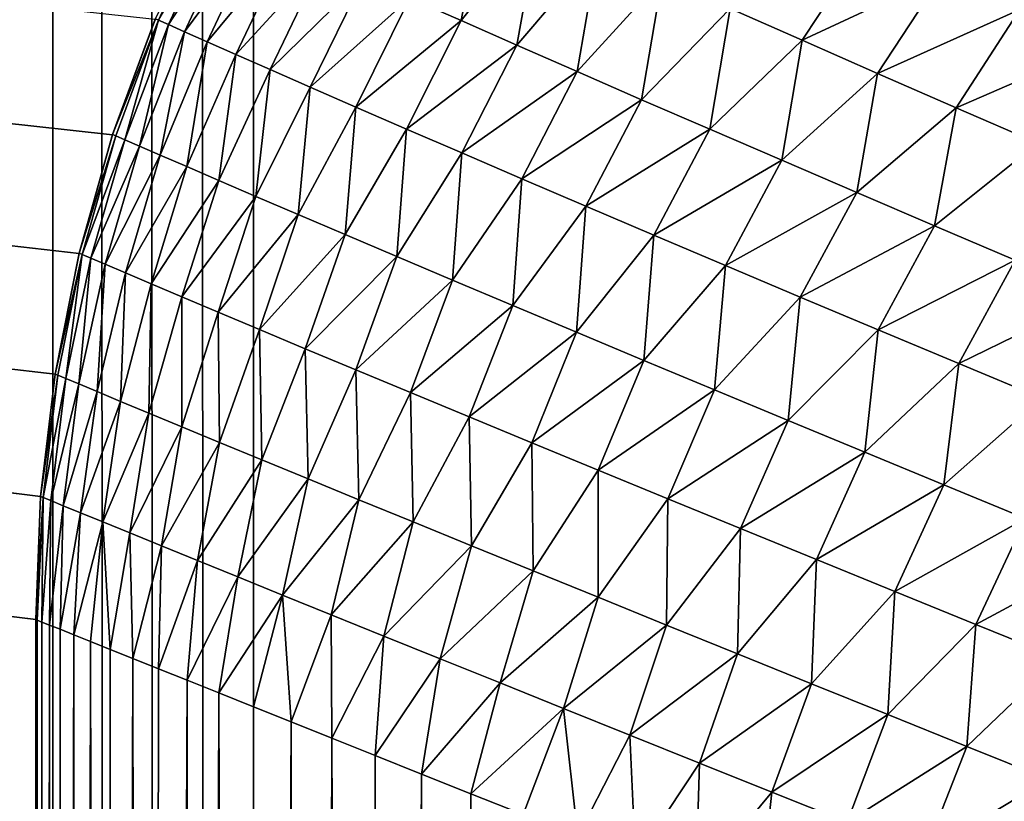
# Model space of a CAD drawing. Extents: x -226 to 226, y -900 to 900.
# Tile 482 of 656: x -181.519 to -180.388, y 894.292 to 895.188. Entities that reach past the tile are written whole.
import ezdxf

# ---------------------------------------------------------------- set-up
doc = ezdxf.new("R2010")
doc.units = 0
doc.header["$LTSCALE"] = 65.185185
for name, color, linetype in [('363', 7, 'CONTINUOUS'), ('435', 7, 'CONTINUOUS'), ('436', 7, 'CONTINUOUS'), ('488', 7, 'CONTINUOUS'), ('489', 7, 'CONTINUOUS'), ('495', 7, 'CONTINUOUS'), ('498', 7, 'CONTINUOUS')]:
    doc.layers.add(name, color=color, linetype=linetype)

msp = doc.modelspace()

# ---------------------------------------------------------------- linework, layer by layer
at = {"layer": '363', "color": 7, "linetype": 'CONTINUOUS'}
for points in [[(-226, 900), (-181.5, 880), (-207.5853, 880), (-226, 900)], [(-181.5, 880), (-226, 900), (-181.5, 883), (-181.5, 880)], [(-226, 900), (-180.3888, 883.237), (-181.5, 883), (-226, 900)], [(-180.3888, 883.237), (-226, 900), (-180.5172, 883.2962), (-180.3888, 883.237)], [(-180.5172, 883.2962), (-226, 900), (-180.6405, 883.3652), (-180.5172, 883.2962)], [(-180.6405, 883.3652), (-226, 900), (-180.758, 883.4438), (-180.6405, 883.3652)], [(-180.758, 883.4438), (-226, 900), (-180.869, 883.5313), (-180.758, 883.4438)], [(-180.869, 883.5313), (-226, 900), (-180.9728, 883.6272), (-180.869, 883.5313)], [(-180.9728, 883.6272), (-226, 900), (-181.0687, 883.731), (-180.9728, 883.6272)], [(-181.0687, 883.731), (-226, 900), (-181.1562, 883.842), (-181.0687, 883.731)], [(-181.1562, 883.842), (-226, 900), (-181.2348, 883.9595), (-181.1562, 883.842)], [(-181.2348, 883.9595), (-226, 900), (-181.3038, 884.0828), (-181.2348, 883.9595)], [(-181.3038, 884.0828), (-226, 900), (-181.363, 884.2112), (-181.3038, 884.0828)], [(-181.363, 884.2112), (-226, 900), (-181.4119, 884.3438), (-181.363, 884.2112)], [(-181.4119, 884.3438), (-226, 900), (-181.4503, 884.4798), (-181.4119, 884.3438)], [(-181.4503, 884.4798), (-226, 900), (-181.4778, 884.6184), (-181.4503, 884.4798)], [(-181.4778, 884.6184), (-226, 900), (-181.4945, 884.7588), (-181.4778, 884.6184)], [(-181.4945, 884.7588), (-226, 900), (-181.5, 884.9), (-181.4945, 884.7588)], [(-181.5, 884.9), (-226, 900), (-181.5, 894.5), (-181.5, 884.9)], [(-181.5, 894.5), (-226, 900), (-181.4945, 894.6412), (-181.5, 894.5)], [(-181.4945, 894.6412), (-226, 900), (-181.4778, 894.7816), (-181.4945, 894.6412)], [(-181.4778, 894.7816), (-226, 900), (-181.4503, 894.9202), (-181.4778, 894.7816)], [(-181.4503, 894.9202), (-226, 900), (-181.4119, 895.0562), (-181.4503, 894.9202)], [(-181.4119, 895.0562), (-226, 900), (-181.363, 895.1888), (-181.4119, 895.0562)]]:
    msp.add_3dface(points, dxfattribs=at)
at = {"layer": '435', "color": 7, "linetype": 'CONTINUOUS'}
for points in [[(-177.25, 900, 1.9), (-181.25, 900, 1.9), (-181.25, 0, 1.9), (-177.25, 900, 1.9)], [(-177.25, 0, 1.9), (-177.25, 900, 1.9), (-181.25, 0, 1.9), (-177.25, 0, 1.9)]]:
    msp.add_3dface(points, dxfattribs=at)
at = {"layer": '436', "color": 7, "linetype": 'CONTINUOUS'}
for points in [[(-181.7371, 900, 2.0797), (-182, 0, 2.65), (-181.25, 0, 1.9), (-181.7371, 900, 2.0797)], [(-181.6908, 900, 2.0432), (-181.7371, 900, 2.0797), (-181.25, 0, 1.9), (-181.6908, 900, 2.0432)], [(-181.6419, 900, 2.0105), (-181.6908, 900, 2.0432), (-181.25, 0, 1.9), (-181.6419, 900, 2.0105)], [(-181.5905, 900, 1.9817), (-181.6419, 900, 2.0105), (-181.25, 0, 1.9), (-181.5905, 900, 1.9817)], [(-181.537, 900, 1.9571), (-181.5905, 900, 1.9817), (-181.25, 0, 1.9), (-181.537, 900, 1.9571)], [(-181.4818, 900, 1.9367), (-181.537, 900, 1.9571), (-181.25, 0, 1.9), (-181.4818, 900, 1.9367)], [(-181.4251, 900, 1.9207), (-181.4818, 900, 1.9367), (-181.25, 0, 1.9), (-181.4251, 900, 1.9207)], [(-181.3673, 900, 1.9092), (-181.4251, 900, 1.9207), (-181.25, 0, 1.9), (-181.3673, 900, 1.9092)], [(-181.3088, 900, 1.9023), (-181.3673, 900, 1.9092), (-181.25, 0, 1.9), (-181.3088, 900, 1.9023)], [(-181.25, 900, 1.9), (-181.3088, 900, 1.9023), (-181.25, 0, 1.9), (-181.25, 900, 1.9)]]:
    msp.add_3dface(points, dxfattribs=at)
at = {"layer": '488', "color": 7, "linetype": 'CONTINUOUS'}
for points in [[(-181.5, 884.9), (-181.5, 894.5), (-181.5, 894.5, -20.3), (-181.5, 884.9)], [(-181.5, 884.9, -20.3), (-181.5, 884.9), (-181.5, 894.5, -20.3), (-181.5, 884.9, -20.3)]]:
    msp.add_3dface(points, dxfattribs=at)
at = {"layer": '489', "color": 7, "linetype": 'CONTINUOUS'}
for points in [[(-181.4119, 895.0562), (-181.363, 895.1888), (-181.4118, 895.0566, -20.3), (-181.4119, 895.0562)], [(-181.4118, 895.0566, -20.3), (-181.363, 895.1888), (-181.3628, 895.1894, -20.3), (-181.4118, 895.0566, -20.3)], [(-181.4503, 894.9202), (-181.4119, 895.0562), (-181.4502, 894.9205, -20.3), (-181.4503, 894.9202)], [(-181.4502, 894.9205, -20.3), (-181.4119, 895.0562), (-181.4118, 895.0566, -20.3), (-181.4502, 894.9205, -20.3)], [(-181.4778, 894.7817, -20.3), (-181.4503, 894.9202), (-181.4502, 894.9205, -20.3), (-181.4778, 894.7817, -20.3)], [(-181.4778, 894.7816), (-181.4503, 894.9202), (-181.4778, 894.7817, -20.3), (-181.4778, 894.7816)], [(-181.4945, 894.6412, -20.3), (-181.4778, 894.7816), (-181.4778, 894.7817, -20.3), (-181.4945, 894.6412, -20.3)], [(-181.4945, 894.6412), (-181.4778, 894.7816), (-181.4945, 894.6412, -20.3), (-181.4945, 894.6412)], [(-181.5, 894.5), (-181.4945, 894.6412), (-181.5, 894.5, -20.3), (-181.5, 894.5)], [(-181.5, 894.5, -20.3), (-181.4945, 894.6412), (-181.4945, 894.6412, -20.3), (-181.5, 894.5, -20.3)]]:
    msp.add_3dface(points, dxfattribs=at)
at = {"layer": '495', "color": 7, "linetype": 'CONTINUOUS'}
for points in [[(-181.5, 884.9, -20.3), (-181.5, 894.5, -20.3), (-181.4983, 894.4993, -20.4022), (-181.5, 884.9, -20.3)], [(-181.4948, 884.763, -20.477), (-181.5, 884.9, -20.3), (-181.4983, 894.4993, -20.4022), (-181.4948, 884.763, -20.477)], [(-181.493, 894.4972, -20.5043), (-181.4948, 884.763, -20.477), (-181.4983, 894.4993, -20.4022), (-181.493, 894.4972, -20.5043)], [(-181.4843, 894.4937, -20.6062), (-181.4948, 884.763, -20.477), (-181.493, 894.4972, -20.5043), (-181.4843, 894.4937, -20.6062)], [(-181.4791, 884.6267, -20.6533), (-181.4948, 884.763, -20.477), (-181.4843, 894.4937, -20.6062), (-181.4791, 884.6267, -20.6533)], [(-181.4721, 894.4889, -20.7078), (-181.4791, 884.6267, -20.6533), (-181.4843, 894.4937, -20.6062), (-181.4721, 894.4889, -20.7078)], [(-181.4565, 894.4826, -20.8091), (-181.4791, 884.6267, -20.6533), (-181.4721, 894.4889, -20.7078), (-181.4565, 894.4826, -20.8091)], [(-181.4533, 884.4926, -20.8273), (-181.4791, 884.6267, -20.6533), (-181.4565, 894.4826, -20.8091), (-181.4533, 884.4926, -20.8273)], [(-181.4374, 894.4749, -20.9099), (-181.4533, 884.4926, -20.8273), (-181.4565, 894.4826, -20.8091), (-181.4374, 894.4749, -20.9099)], [(-181.4177, 884.3621, -20.9977), (-181.4533, 884.4926, -20.8273), (-181.4374, 894.4749, -20.9099), (-181.4177, 884.3621, -20.9977)], [(-181.4148, 894.4659, -21.0101), (-181.4177, 884.3621, -20.9977), (-181.4374, 894.4749, -20.9099), (-181.4148, 894.4659, -21.0101)], [(-181.3887, 894.4555, -21.1096), (-181.4177, 884.3621, -20.9977), (-181.4148, 894.4659, -21.0101), (-181.3887, 894.4555, -21.1096)], [(-181.373, 884.2357, -21.1638), (-181.4177, 884.3621, -20.9977), (-181.3887, 894.4555, -21.1096), (-181.373, 884.2357, -21.1638)], [(-181.3592, 894.4437, -21.2084), (-181.373, 884.2357, -21.1638), (-181.3887, 894.4555, -21.1096), (-181.3592, 894.4437, -21.2084)], [(-181.3262, 894.4305, -21.3062), (-181.373, 884.2357, -21.1638), (-181.3592, 894.4437, -21.2084), (-181.3262, 894.4305, -21.3062)], [(-181.3196, 884.1145, -21.3247), (-181.373, 884.2357, -21.1638), (-181.3262, 894.4305, -21.3062), (-181.3196, 884.1145, -21.3247)], [(-181.2898, 894.4159, -21.4031), (-181.3196, 884.1145, -21.3247), (-181.3262, 894.4305, -21.3062), (-181.2898, 894.4159, -21.4031)], [(-181.2584, 883.9992, -21.4796), (-181.3196, 884.1145, -21.3247), (-181.2898, 894.4159, -21.4031), (-181.2584, 883.9992, -21.4796)], [(-181.25, 894.4, -21.4989), (-181.2584, 883.9992, -21.4796), (-181.2898, 894.4159, -21.4031), (-181.25, 894.4, -21.4989)], [(-181.2068, 894.3827, -21.5935), (-181.2584, 883.9992, -21.4796), (-181.25, 894.4, -21.4989), (-181.2068, 894.3827, -21.5935)], [(-181.1902, 883.8903, -21.6278), (-181.2584, 883.9992, -21.4796), (-181.2068, 894.3827, -21.5935), (-181.1902, 883.8903, -21.6278)], [(-181.1603, 894.3641, -21.6867), (-181.1902, 883.8903, -21.6278), (-181.2068, 894.3827, -21.5935), (-181.1603, 894.3641, -21.6867)], [(-181.1157, 883.7883, -21.7691), (-181.1902, 883.8903, -21.6278), (-181.1603, 894.3641, -21.6867), (-181.1157, 883.7883, -21.7691)], [(-181.1103, 894.3441, -21.7786), (-181.1157, 883.7883, -21.7691), (-181.1603, 894.3641, -21.6867), (-181.1103, 894.3441, -21.7786)], [(-181.0571, 894.3228, -21.8689), (-181.1157, 883.7883, -21.7691), (-181.1103, 894.3441, -21.7786), (-181.0571, 894.3228, -21.8689)], [(-181.0358, 883.6935, -21.903), (-181.1157, 883.7883, -21.7691), (-181.0571, 894.3228, -21.8689), (-181.0358, 883.6935, -21.903)], [(-181.0005, 894.3002, -21.9575), (-181.0358, 883.6935, -21.903), (-181.0571, 894.3228, -21.8689), (-181.0005, 894.3002, -21.9575)], [(-180.9514, 883.6062, -22.0293), (-181.0358, 883.6935, -21.903), (-181.0005, 894.3002, -21.9575), (-180.9514, 883.6062, -22.0293)], [(-180.9407, 894.2763, -22.0444), (-180.9514, 883.6062, -22.0293), (-181.0005, 894.3002, -21.9575), (-180.9407, 894.2763, -22.0444)]]:
    msp.add_3dface(points, dxfattribs=at)
at = {"layer": '498', "color": 7, "linetype": 'CONTINUOUS'}
for points in [[(-181.0119, 895.1873, -21.5757), (-181.0706, 895.2132, -21.4469), (-180.9851, 895.3272, -21.4779), (-181.0119, 895.1873, -21.5757)], [(-180.9227, 895.299, -21.6087), (-181.0119, 895.1873, -21.5757), (-180.9851, 895.3272, -21.4779), (-180.9227, 895.299, -21.6087)], [(-181.359, 895.1877, -20.4493), (-181.3628, 895.1894, -20.3), (-181.2997, 895.3161, -20.4498), (-181.359, 895.1877, -20.4493)], [(-181.2883, 895.3109, -20.599), (-181.359, 895.1877, -20.4493), (-181.2997, 895.3161, -20.4498), (-181.2883, 895.3109, -20.599)], [(-181.3478, 895.1827, -20.598), (-181.359, 895.1877, -20.4493), (-181.2883, 895.3109, -20.599), (-181.3478, 895.1827, -20.598)], [(-181.2695, 895.3024, -20.7469), (-181.3478, 895.1827, -20.598), (-181.2883, 895.3109, -20.599), (-181.2695, 895.3024, -20.7469)], [(-181.3292, 895.1744, -20.7455), (-181.3478, 895.1827, -20.598), (-181.2695, 895.3024, -20.7469), (-181.3292, 895.1744, -20.7455)], [(-181.2433, 895.2905, -20.8929), (-181.3292, 895.1744, -20.7455), (-181.2695, 895.3024, -20.7469), (-181.2433, 895.2905, -20.8929)], [(-180.9478, 895.1591, -21.7001), (-181.0119, 895.1873, -21.5757), (-180.9227, 895.299, -21.6087), (-180.9478, 895.1591, -21.7001)], [(-180.8546, 895.2685, -21.7345), (-180.9478, 895.1591, -21.7001), (-180.9227, 895.299, -21.6087), (-180.8546, 895.2685, -21.7345)], [(-181.3034, 895.163, -20.8911), (-181.3292, 895.1744, -20.7455), (-181.2433, 895.2905, -20.8929), (-181.3034, 895.163, -20.8911)], [(-181.21, 895.2756, -21.0364), (-181.3034, 895.163, -20.8911), (-181.2433, 895.2905, -20.8929), (-181.21, 895.2756, -21.0364)], [(-181.2705, 895.1485, -21.0344), (-181.3034, 895.163, -20.8911), (-181.21, 895.2756, -21.0364), (-181.2705, 895.1485, -21.0344)], [(-181.17, 895.2576, -21.1768), (-181.2705, 895.1485, -21.0344), (-181.21, 895.2756, -21.0364), (-181.17, 895.2576, -21.1768)], [(-180.6204, 895.1647, -22.0794), (-180.703, 895.2012, -21.97), (-180.5455, 895.2784, -22.0601), (-180.6204, 895.1647, -22.0794)], [(-180.4597, 895.2399, -22.1618), (-180.6204, 895.1647, -22.0794), (-180.5455, 895.2784, -22.0601), (-180.4597, 895.2399, -22.1618)], [(-180.8786, 895.1288, -21.8196), (-180.9478, 895.1591, -21.7001), (-180.8546, 895.2685, -21.7345), (-180.8786, 895.1288, -21.8196)], [(-180.7812, 895.2358, -21.855), (-180.8786, 895.1288, -21.8196), (-180.8546, 895.2685, -21.7345), (-180.7812, 895.2358, -21.855)], [(-181.2309, 895.1311, -21.1747), (-181.2705, 895.1485, -21.0344), (-181.17, 895.2576, -21.1768), (-181.2309, 895.1311, -21.1747)], [(-181.1234, 895.2367, -21.3138), (-181.2309, 895.1311, -21.1747), (-181.17, 895.2576, -21.1768), (-181.1234, 895.2367, -21.3138)], [(-181.1849, 895.1109, -21.3118), (-181.2309, 895.1311, -21.1747), (-181.1234, 895.2367, -21.3138), (-181.1849, 895.1109, -21.3118)], [(-181.0706, 895.2132, -21.4469), (-181.1849, 895.1109, -21.3118), (-181.1234, 895.2367, -21.3138), (-181.0706, 895.2132, -21.4469)], [(-180.5337, 895.1267, -22.1832), (-180.6204, 895.1647, -22.0794), (-180.4597, 895.2399, -22.1618), (-180.5337, 895.1267, -22.1832)], [(-180.3703, 895.2001, -22.2578), (-180.5337, 895.1267, -22.1832), (-180.4597, 895.2399, -22.1618), (-180.3703, 895.2001, -22.2578)], [(-180.8046, 895.0965, -21.9342), (-180.8786, 895.1288, -21.8196), (-180.7812, 895.2358, -21.855), (-180.8046, 895.0965, -21.9342)], [(-180.703, 895.2012, -21.97), (-180.8046, 895.0965, -21.9342), (-180.7812, 895.2358, -21.855), (-180.703, 895.2012, -21.97)], [(-181.1326, 895.0881, -21.4451), (-181.1849, 895.1109, -21.3118), (-181.0706, 895.2132, -21.4469), (-181.1326, 895.0881, -21.4451)], [(-181.0119, 895.1873, -21.5757), (-181.1326, 895.0881, -21.4451), (-181.0706, 895.2132, -21.4469), (-181.0119, 895.1873, -21.5757)], [(-180.7262, 895.0626, -22.0438), (-180.8046, 895.0965, -21.9342), (-180.703, 895.2012, -21.97), (-180.7262, 895.0626, -22.0438)], [(-180.6204, 895.1647, -22.0794), (-180.7262, 895.0626, -22.0438), (-180.703, 895.2012, -21.97), (-180.6204, 895.1647, -22.0794)], [(-180.4434, 895.0873, -22.2811), (-180.5337, 895.1267, -22.1832), (-180.3703, 895.2001, -22.2578), (-180.4434, 895.0873, -22.2811)], [(-180.2777, 895.1591, -22.3479), (-180.4434, 895.0873, -22.2811), (-180.3703, 895.2001, -22.2578), (-180.2777, 895.1591, -22.3479)], [(-181.4118, 895.0566, -20.3), (-181.3628, 895.1894, -20.3), (-181.359, 895.1877, -20.4493), (-181.4118, 895.0566, -20.3)], [(-181.4083, 895.0551, -20.4436), (-181.4118, 895.0566, -20.3), (-181.359, 895.1877, -20.4493), (-181.4083, 895.0551, -20.4436)], [(-181.398, 895.0506, -20.5866), (-181.4083, 895.0551, -20.4436), (-181.359, 895.1877, -20.4493), (-181.398, 895.0506, -20.5866)], [(-181.3478, 895.1827, -20.598), (-181.398, 895.0506, -20.5866), (-181.359, 895.1877, -20.4493), (-181.3478, 895.1827, -20.598)], [(-181.3809, 895.0432, -20.7286), (-181.398, 895.0506, -20.5866), (-181.3478, 895.1827, -20.598), (-181.3809, 895.0432, -20.7286)], [(-181.3292, 895.1744, -20.7455), (-181.3809, 895.0432, -20.7286), (-181.3478, 895.1827, -20.598), (-181.3292, 895.1744, -20.7455)], [(-181.0745, 895.0628, -21.5744), (-181.1326, 895.0881, -21.4451), (-181.0119, 895.1873, -21.5757), (-181.0745, 895.0628, -21.5744)], [(-180.9478, 895.1591, -21.7001), (-181.0745, 895.0628, -21.5744), (-181.0119, 895.1873, -21.5757), (-180.9478, 895.1591, -21.7001)], [(-181.3571, 895.0328, -20.869), (-181.3809, 895.0432, -20.7286), (-181.3292, 895.1744, -20.7455), (-181.3571, 895.0328, -20.869)], [(-181.3034, 895.163, -20.8911), (-181.3571, 895.0328, -20.869), (-181.3292, 895.1744, -20.7455), (-181.3034, 895.163, -20.8911)], [(-181.3268, 895.0197, -21.0074), (-181.3571, 895.0328, -20.869), (-181.3034, 895.163, -20.8911), (-181.3268, 895.0197, -21.0074)], [(-181.2705, 895.1485, -21.0344), (-181.3268, 895.0197, -21.0074), (-181.3034, 895.163, -20.8911), (-181.2705, 895.1485, -21.0344)], [(-181.0109, 895.0354, -21.6993), (-181.0745, 895.0628, -21.5744), (-180.9478, 895.1591, -21.7001), (-181.0109, 895.0354, -21.6993)], [(-180.8786, 895.1288, -21.8196), (-181.0109, 895.0354, -21.6993), (-180.9478, 895.1591, -21.7001), (-180.8786, 895.1288, -21.8196)], [(-180.6438, 895.027, -22.1481), (-180.7262, 895.0626, -22.0438), (-180.6204, 895.1647, -22.0794), (-180.6438, 895.027, -22.1481)], [(-180.5337, 895.1267, -22.1832), (-180.6438, 895.027, -22.1481), (-180.6204, 895.1647, -22.0794), (-180.5337, 895.1267, -22.1832)], [(-180.3497, 895.0466, -22.3734), (-180.4434, 895.0873, -22.2811), (-180.2777, 895.1591, -22.3479), (-180.3497, 895.0466, -22.3734)], [(-181.2901, 895.0039, -21.1433), (-181.3268, 895.0197, -21.0074), (-181.2705, 895.1485, -21.0344), (-181.2901, 895.0039, -21.1433)], [(-181.2309, 895.1311, -21.1747), (-181.2901, 895.0039, -21.1433), (-181.2705, 895.1485, -21.0344), (-181.2309, 895.1311, -21.1747)], [(-181.2475, 894.9855, -21.2763), (-181.2901, 895.0039, -21.1433), (-181.2309, 895.1311, -21.1747), (-181.2475, 894.9855, -21.2763)], [(-181.1849, 895.1109, -21.3118), (-181.2475, 894.9855, -21.2763), (-181.2309, 895.1311, -21.1747), (-181.1849, 895.1109, -21.3118)], [(-180.9422, 895.0058, -21.8196), (-181.0109, 895.0354, -21.6993), (-180.8786, 895.1288, -21.8196), (-180.9422, 895.0058, -21.8196)], [(-180.8046, 895.0965, -21.9342), (-180.9422, 895.0058, -21.8196), (-180.8786, 895.1288, -21.8196), (-180.8046, 895.0965, -21.9342)], [(-180.5577, 894.9901, -22.2472), (-180.6438, 895.027, -22.1481), (-180.5337, 895.1267, -22.1832), (-180.5577, 894.9901, -22.2472)], [(-180.4434, 895.0873, -22.2811), (-180.5577, 894.9901, -22.2472), (-180.5337, 895.1267, -22.1832), (-180.4434, 895.0873, -22.2811)], [(-181.199, 894.9647, -21.4061), (-181.2475, 894.9855, -21.2763), (-181.1849, 895.1109, -21.3118), (-181.199, 894.9647, -21.4061)], [(-181.1326, 895.0881, -21.4451), (-181.199, 894.9647, -21.4061), (-181.1849, 895.1109, -21.3118), (-181.1326, 895.0881, -21.4451)], [(-180.8686, 894.9744, -21.9352), (-180.9422, 895.0058, -21.8196), (-180.8046, 895.0965, -21.9342), (-180.8686, 894.9744, -21.9352)], [(-180.7262, 895.0626, -22.0438), (-180.8686, 894.9744, -21.9352), (-180.8046, 895.0965, -21.9342), (-180.7262, 895.0626, -22.0438)], [(-181.145, 894.9417, -21.5323), (-181.199, 894.9647, -21.4061), (-181.1326, 895.0881, -21.4451), (-181.145, 894.9417, -21.5323)], [(-181.0745, 895.0628, -21.5744), (-181.145, 894.9417, -21.5323), (-181.1326, 895.0881, -21.4451), (-181.0745, 895.0628, -21.5744)], [(-180.4683, 894.9518, -22.3411), (-180.5577, 894.9901, -22.2472), (-180.4434, 895.0873, -22.2811), (-180.4683, 894.9518, -22.3411)], [(-180.3497, 895.0466, -22.3734), (-180.4683, 894.9518, -22.3411), (-180.4434, 895.0873, -22.2811), (-180.3497, 895.0466, -22.3734)], [(-181.4502, 894.9205, -20.3), (-181.4118, 895.0566, -20.3), (-181.4083, 895.0551, -20.4436), (-181.4502, 894.9205, -20.3)], [(-181.0857, 894.9165, -21.6548), (-181.145, 894.9417, -21.5323), (-181.0745, 895.0628, -21.5744), (-181.0857, 894.9165, -21.6548)], [(-181.0109, 895.0354, -21.6993), (-181.0857, 894.9165, -21.6548), (-181.0745, 895.0628, -21.5744), (-181.0109, 895.0354, -21.6993)], [(-180.7907, 894.9412, -22.0459), (-180.8686, 894.9744, -21.9352), (-180.7262, 895.0626, -22.0438), (-180.7907, 894.9412, -22.0459)], [(-180.6438, 895.027, -22.1481), (-180.7907, 894.9412, -22.0459), (-180.7262, 895.0626, -22.0438), (-180.6438, 895.027, -22.1481)], [(-181.4469, 894.919, -20.4415), (-181.4502, 894.9205, -20.3), (-181.4083, 895.0551, -20.4436), (-181.4469, 894.919, -20.4415)], [(-181.398, 895.0506, -20.5866), (-181.4469, 894.919, -20.4415), (-181.4083, 895.0551, -20.4436), (-181.398, 895.0506, -20.5866)], [(-181.4369, 894.9148, -20.5825), (-181.4469, 894.919, -20.4415), (-181.398, 895.0506, -20.5866), (-181.4369, 894.9148, -20.5825)], [(-181.3809, 895.0432, -20.7286), (-181.4369, 894.9148, -20.5825), (-181.398, 895.0506, -20.5866), (-181.3809, 895.0432, -20.7286)], [(-180.3757, 894.9125, -22.4296), (-180.4683, 894.9518, -22.3411), (-180.3497, 895.0466, -22.3734), (-180.3757, 894.9125, -22.4296)], [(-181.4203, 894.9077, -20.7225), (-181.4369, 894.9148, -20.5825), (-181.3809, 895.0432, -20.7286), (-181.4203, 894.9077, -20.7225)], [(-181.3571, 895.0328, -20.869), (-181.4203, 894.9077, -20.7225), (-181.3809, 895.0432, -20.7286), (-181.3571, 895.0328, -20.869)], [(-181.3972, 894.8979, -20.8612), (-181.4203, 894.9077, -20.7225), (-181.3571, 895.0328, -20.869), (-181.3972, 894.8979, -20.8612)], [(-181.3268, 895.0197, -21.0074), (-181.3972, 894.8979, -20.8612), (-181.3571, 895.0328, -20.869), (-181.3268, 895.0197, -21.0074)], [(-181.0215, 894.8893, -21.7732), (-181.0857, 894.9165, -21.6548), (-181.0109, 895.0354, -21.6993), (-181.0215, 894.8893, -21.7732)], [(-180.9422, 895.0058, -21.8196), (-181.0215, 894.8893, -21.7732), (-181.0109, 895.0354, -21.6993), (-180.9422, 895.0058, -21.8196)], [(-180.7085, 894.9064, -22.1515), (-180.7907, 894.9412, -22.0459), (-180.6438, 895.027, -22.1481), (-180.7085, 894.9064, -22.1515)], [(-180.5577, 894.9901, -22.2472), (-180.7085, 894.9064, -22.1515), (-180.6438, 895.027, -22.1481), (-180.5577, 894.9901, -22.2472)], [(-181.3677, 894.8854, -20.9979), (-181.3972, 894.8979, -20.8612), (-181.3268, 895.0197, -21.0074), (-181.3677, 894.8854, -20.9979)], [(-181.2901, 895.0039, -21.1433), (-181.3677, 894.8854, -20.9979), (-181.3268, 895.0197, -21.0074), (-181.2901, 895.0039, -21.1433)], [(-181.3322, 894.8703, -21.1323), (-181.3677, 894.8854, -20.9979), (-181.2901, 895.0039, -21.1433), (-181.3322, 894.8703, -21.1323)], [(-181.2475, 894.9855, -21.2763), (-181.3322, 894.8703, -21.1323), (-181.2901, 895.0039, -21.1433), (-181.2475, 894.9855, -21.2763)], [(-180.9526, 894.8603, -21.8874), (-181.0215, 894.8893, -21.7732), (-180.9422, 895.0058, -21.8196), (-180.9526, 894.8603, -21.8874)], [(-180.8686, 894.9744, -21.9352), (-180.9526, 894.8603, -21.8874), (-180.9422, 895.0058, -21.8196), (-180.8686, 894.9744, -21.9352)], [(-180.6226, 894.8701, -22.2521), (-180.7085, 894.9064, -22.1515), (-180.5577, 894.9901, -22.2472), (-180.6226, 894.8701, -22.2521)], [(-180.4683, 894.9518, -22.3411), (-180.6226, 894.8701, -22.2521), (-180.5577, 894.9901, -22.2472), (-180.4683, 894.9518, -22.3411)], [(-181.2906, 894.8528, -21.2641), (-181.3322, 894.8703, -21.1323), (-181.2475, 894.9855, -21.2763), (-181.2906, 894.8528, -21.2641)], [(-181.199, 894.9647, -21.4061), (-181.2906, 894.8528, -21.2641), (-181.2475, 894.9855, -21.2763), (-181.199, 894.9647, -21.4061)], [(-180.8794, 894.8296, -21.9973), (-180.9526, 894.8603, -21.8874), (-180.8686, 894.9744, -21.9352), (-180.8794, 894.8296, -21.9973)], [(-180.7907, 894.9412, -22.0459), (-180.8794, 894.8296, -21.9973), (-180.8686, 894.9744, -21.9352), (-180.7907, 894.9412, -22.0459)], [(-181.2434, 894.8329, -21.393), (-181.2906, 894.8528, -21.2641), (-181.199, 894.9647, -21.4061), (-181.2434, 894.8329, -21.393)], [(-181.145, 894.9417, -21.5323), (-181.2434, 894.8329, -21.393), (-181.199, 894.9647, -21.4061), (-181.145, 894.9417, -21.5323)], [(-180.5332, 894.8326, -22.3475), (-180.6226, 894.8701, -22.2521), (-180.4683, 894.9518, -22.3411), (-180.5332, 894.8326, -22.3475)], [(-180.3757, 894.9125, -22.4296), (-180.5332, 894.8326, -22.3475), (-180.4683, 894.9518, -22.3411), (-180.3757, 894.9125, -22.4296)], [(-181.1907, 894.8108, -21.5185), (-181.2434, 894.8329, -21.393), (-181.145, 894.9417, -21.5323), (-181.1907, 894.8108, -21.5185)], [(-181.0857, 894.9165, -21.6548), (-181.1907, 894.8108, -21.5185), (-181.145, 894.9417, -21.5323), (-181.0857, 894.9165, -21.6548)], [(-180.802, 894.7973, -22.1026), (-180.8794, 894.8296, -21.9973), (-180.7907, 894.9412, -22.0459), (-180.802, 894.7973, -22.1026)], [(-180.7085, 894.9064, -22.1515), (-180.802, 894.7973, -22.1026), (-180.7907, 894.9412, -22.0459), (-180.7085, 894.9064, -22.1515)], [(-181.4778, 894.7817, -20.3), (-181.4502, 894.9205, -20.3), (-181.4469, 894.919, -20.4415), (-181.4778, 894.7817, -20.3)], [(-181.4748, 894.7805, -20.4349), (-181.4778, 894.7817, -20.3), (-181.4469, 894.919, -20.4415), (-181.4748, 894.7805, -20.4349)], [(-181.4657, 894.7767, -20.5694), (-181.4748, 894.7805, -20.4349), (-181.4469, 894.919, -20.4415), (-181.4657, 894.7767, -20.5694)], [(-181.4369, 894.9148, -20.5825), (-181.4657, 894.7767, -20.5694), (-181.4469, 894.919, -20.4415), (-181.4369, 894.9148, -20.5825)], [(-181.4506, 894.7704, -20.703), (-181.4657, 894.7767, -20.5694), (-181.4369, 894.9148, -20.5825), (-181.4506, 894.7704, -20.703)], [(-181.4203, 894.9077, -20.7225), (-181.4506, 894.7704, -20.703), (-181.4369, 894.9148, -20.5825), (-181.4203, 894.9077, -20.7225)], [(-181.1328, 894.7866, -21.6405), (-181.1907, 894.8108, -21.5185), (-181.0857, 894.9165, -21.6548), (-181.1328, 894.7866, -21.6405)], [(-181.0215, 894.8893, -21.7732), (-181.1328, 894.7866, -21.6405), (-181.0857, 894.9165, -21.6548), (-181.0215, 894.8893, -21.7732)], [(-180.4406, 894.7938, -22.4377), (-180.5332, 894.8326, -22.3475), (-180.3757, 894.9125, -22.4296), (-180.4406, 894.7938, -22.4377)], [(-180.2804, 894.872, -22.5128), (-180.4406, 894.7938, -22.4377), (-180.3757, 894.9125, -22.4296), (-180.2804, 894.872, -22.5128)], [(-181.4296, 894.7616, -20.8355), (-181.4506, 894.7704, -20.703), (-181.4203, 894.9077, -20.7225), (-181.4296, 894.7616, -20.8355)], [(-181.3972, 894.8979, -20.8612), (-181.4296, 894.7616, -20.8355), (-181.4203, 894.9077, -20.7225), (-181.3972, 894.8979, -20.8612)], [(-181.4028, 894.7504, -20.9665), (-181.4296, 894.7616, -20.8355), (-181.3972, 894.8979, -20.8612), (-181.4028, 894.7504, -20.9665)], [(-181.3677, 894.8854, -20.9979), (-181.4028, 894.7504, -20.9665), (-181.3972, 894.8979, -20.8612), (-181.3677, 894.8854, -20.9979)], [(-180.7209, 894.7636, -22.2034), (-180.802, 894.7973, -22.1026), (-180.7085, 894.9064, -22.1515), (-180.7209, 894.7636, -22.2034)], [(-180.6226, 894.8701, -22.2521), (-180.7209, 894.7636, -22.2034), (-180.7085, 894.9064, -22.1515), (-180.6226, 894.8701, -22.2521)], [(-181.07, 894.7605, -21.7588), (-181.1328, 894.7866, -21.6405), (-181.0215, 894.8893, -21.7732), (-181.07, 894.7605, -21.7588)], [(-180.9526, 894.8603, -21.8874), (-181.07, 894.7605, -21.7588), (-181.0215, 894.8893, -21.7732), (-180.9526, 894.8603, -21.8874)], [(-181.3704, 894.7369, -21.0956), (-181.4028, 894.7504, -20.9665), (-181.3677, 894.8854, -20.9979), (-181.3704, 894.7369, -21.0956)], [(-181.3322, 894.8703, -21.1323), (-181.3704, 894.7369, -21.0956), (-181.3677, 894.8854, -20.9979), (-181.3322, 894.8703, -21.1323)], [(-181.3324, 894.7212, -21.2224), (-181.3704, 894.7369, -21.0956), (-181.3322, 894.8703, -21.1323), (-181.3324, 894.7212, -21.2224)], [(-181.2906, 894.8528, -21.2641), (-181.3324, 894.7212, -21.2224), (-181.3322, 894.8703, -21.1323), (-181.2906, 894.8528, -21.2641)], [(-180.6363, 894.7285, -22.2995), (-180.7209, 894.7636, -22.2034), (-180.6226, 894.8701, -22.2521), (-180.6363, 894.7285, -22.2995)], [(-180.5332, 894.8326, -22.3475), (-180.6363, 894.7285, -22.2995), (-180.6226, 894.8701, -22.2521), (-180.5332, 894.8326, -22.3475)], [(-180.3451, 894.7539, -22.5227), (-180.4406, 894.7938, -22.4377), (-180.2804, 894.872, -22.5128), (-180.3451, 894.7539, -22.5227)], [(-181.2891, 894.7033, -21.3468), (-181.3324, 894.7212, -21.2224), (-181.2906, 894.8528, -21.2641), (-181.2891, 894.7033, -21.3468)], [(-181.2434, 894.8329, -21.393), (-181.2891, 894.7033, -21.3468), (-181.2906, 894.8528, -21.2641), (-181.2434, 894.8329, -21.393)], [(-181.0024, 894.7325, -21.8731), (-181.07, 894.7605, -21.7588), (-180.9526, 894.8603, -21.8874), (-181.0024, 894.7325, -21.8731)], [(-180.8794, 894.8296, -21.9973), (-181.0024, 894.7325, -21.8731), (-180.9526, 894.8603, -21.8874), (-180.8794, 894.8296, -21.9973)], [(-181.2407, 894.6833, -21.4684), (-181.2891, 894.7033, -21.3468), (-181.2434, 894.8329, -21.393), (-181.2407, 894.6833, -21.4684)], [(-181.1907, 894.8108, -21.5185), (-181.2407, 894.6833, -21.4684), (-181.2434, 894.8329, -21.393), (-181.1907, 894.8108, -21.5185)], [(-180.9305, 894.7028, -21.9832), (-181.0024, 894.7325, -21.8731), (-180.8794, 894.8296, -21.9973), (-180.9305, 894.7028, -21.9832)], [(-180.802, 894.7973, -22.1026), (-180.9305, 894.7028, -21.9832), (-180.8794, 894.8296, -21.9973), (-180.802, 894.7973, -22.1026)], [(-180.5485, 894.6922, -22.3909), (-180.6363, 894.7285, -22.2995), (-180.5332, 894.8326, -22.3475), (-180.5485, 894.6922, -22.3909)], [(-180.4406, 894.7938, -22.4377), (-180.5485, 894.6922, -22.3909), (-180.5332, 894.8326, -22.3475), (-180.4406, 894.7938, -22.4377)], [(-181.1874, 894.6614, -21.587), (-181.2407, 894.6833, -21.4684), (-181.1907, 894.8108, -21.5185), (-181.1874, 894.6614, -21.587)], [(-181.1328, 894.7866, -21.6405), (-181.1874, 894.6614, -21.587), (-181.1907, 894.8108, -21.5185), (-181.1328, 894.7866, -21.6405)], [(-180.8545, 894.6714, -22.0892), (-180.9305, 894.7028, -21.9832), (-180.802, 894.7973, -22.1026), (-180.8545, 894.6714, -22.0892)], [(-180.7209, 894.7636, -22.2034), (-180.8545, 894.6714, -22.0892), (-180.802, 894.7973, -22.1026), (-180.7209, 894.7636, -22.2034)], [(-181.1293, 894.6376, -21.7024), (-181.1874, 894.6614, -21.587), (-181.1328, 894.7866, -21.6405), (-181.1293, 894.6376, -21.7024)], [(-181.07, 894.7605, -21.7588), (-181.1293, 894.6376, -21.7024), (-181.1328, 894.7866, -21.6405), (-181.07, 894.7605, -21.7588)], [(-180.4576, 894.6547, -22.4776), (-180.5485, 894.6922, -22.3909), (-180.4406, 894.7938, -22.4377), (-180.4576, 894.6547, -22.4776)], [(-180.3451, 894.7539, -22.5227), (-180.4576, 894.6547, -22.4776), (-180.4406, 894.7938, -22.4377), (-180.3451, 894.7539, -22.5227)], [(-181.4945, 894.6412, -20.3), (-181.4778, 894.7817, -20.3), (-181.4748, 894.7805, -20.4349), (-181.4945, 894.6412, -20.3)], [(-181.4916, 894.64, -20.4314), (-181.4945, 894.6412, -20.3), (-181.4748, 894.7805, -20.4349), (-181.4916, 894.64, -20.4314)], [(-181.4657, 894.7767, -20.5694), (-181.4916, 894.64, -20.4314), (-181.4748, 894.7805, -20.4349), (-181.4657, 894.7767, -20.5694)], [(-181.4829, 894.6365, -20.5625), (-181.4916, 894.64, -20.4314), (-181.4657, 894.7767, -20.5694), (-181.4829, 894.6365, -20.5625)], [(-181.4506, 894.7704, -20.703), (-181.4829, 894.6365, -20.5625), (-181.4657, 894.7767, -20.5694), (-181.4506, 894.7704, -20.703)], [(-181.4686, 894.6307, -20.6929), (-181.4829, 894.6365, -20.5625), (-181.4506, 894.7704, -20.703), (-181.4686, 894.6307, -20.6929)], [(-181.4296, 894.7616, -20.8355), (-181.4686, 894.6307, -20.6929), (-181.4506, 894.7704, -20.703), (-181.4296, 894.7616, -20.8355)], [(-181.4486, 894.6225, -20.8223), (-181.4686, 894.6307, -20.6929), (-181.4296, 894.7616, -20.8355), (-181.4486, 894.6225, -20.8223)], [(-181.4028, 894.7504, -20.9665), (-181.4486, 894.6225, -20.8223), (-181.4296, 894.7616, -20.8355), (-181.4028, 894.7504, -20.9665)], [(-180.7745, 894.6386, -22.1908), (-180.8545, 894.6714, -22.0892), (-180.7209, 894.7636, -22.2034), (-180.7745, 894.6386, -22.1908)], [(-180.6363, 894.7285, -22.2995), (-180.7745, 894.6386, -22.1908), (-180.7209, 894.7636, -22.2034), (-180.6363, 894.7285, -22.2995)], [(-181.4231, 894.6121, -20.9503), (-181.4486, 894.6225, -20.8223), (-181.4028, 894.7504, -20.9665), (-181.4231, 894.6121, -20.9503)], [(-181.3704, 894.7369, -21.0956), (-181.4231, 894.6121, -20.9503), (-181.4028, 894.7504, -20.9665), (-181.3704, 894.7369, -21.0956)], [(-181.0668, 894.612, -21.8144), (-181.1293, 894.6376, -21.7024), (-181.07, 894.7605, -21.7588), (-181.0668, 894.612, -21.8144)], [(-181.0024, 894.7325, -21.8731), (-181.0668, 894.612, -21.8144), (-181.07, 894.7605, -21.7588), (-181.0024, 894.7325, -21.8731)], [(-180.3639, 894.6162, -22.5596), (-180.4576, 894.6547, -22.4776), (-180.3451, 894.7539, -22.5227), (-180.3639, 894.6162, -22.5596)], [(-181.3922, 894.5995, -21.0767), (-181.4231, 894.6121, -20.9503), (-181.3704, 894.7369, -21.0956), (-181.3922, 894.5995, -21.0767)], [(-181.3324, 894.7212, -21.2224), (-181.3922, 894.5995, -21.0767), (-181.3704, 894.7369, -21.0956), (-181.3324, 894.7212, -21.2224)], [(-181, 894.5847, -21.9229), (-181.0668, 894.612, -21.8144), (-181.0024, 894.7325, -21.8731), (-181, 894.5847, -21.9229)], [(-180.9305, 894.7028, -21.9832), (-181, 894.5847, -21.9229), (-181.0024, 894.7325, -21.8731), (-180.9305, 894.7028, -21.9832)], [(-180.691, 894.6044, -22.2879), (-180.7745, 894.6386, -22.1908), (-180.6363, 894.7285, -22.2995), (-180.691, 894.6044, -22.2879)], [(-180.5485, 894.6922, -22.3909), (-180.691, 894.6044, -22.2879), (-180.6363, 894.7285, -22.2995), (-180.5485, 894.6922, -22.3909)], [(-181.3559, 894.5847, -21.2012), (-181.3922, 894.5995, -21.0767), (-181.3324, 894.7212, -21.2224), (-181.3559, 894.5847, -21.2012)], [(-181.2891, 894.7033, -21.3468), (-181.3559, 894.5847, -21.2012), (-181.3324, 894.7212, -21.2224), (-181.2891, 894.7033, -21.3468)], [(-181.3145, 894.5678, -21.3235), (-181.3559, 894.5847, -21.2012), (-181.2891, 894.7033, -21.3468), (-181.3145, 894.5678, -21.3235)], [(-181.2407, 894.6833, -21.4684), (-181.3145, 894.5678, -21.3235), (-181.2891, 894.7033, -21.3468), (-181.2407, 894.6833, -21.4684)], [(-180.9292, 894.5559, -22.0276), (-181, 894.5847, -21.9229), (-180.9305, 894.7028, -21.9832), (-180.9292, 894.5559, -22.0276)], [(-180.8545, 894.6714, -22.0892), (-180.9292, 894.5559, -22.0276), (-180.9305, 894.7028, -21.9832), (-180.8545, 894.6714, -22.0892)], [(-181.268, 894.549, -21.4433), (-181.3145, 894.5678, -21.3235), (-181.2407, 894.6833, -21.4684), (-181.268, 894.549, -21.4433)], [(-181.1874, 894.6614, -21.587), (-181.268, 894.549, -21.4433), (-181.2407, 894.6833, -21.4684), (-181.1874, 894.6614, -21.587)], [(-180.604, 894.569, -22.3806), (-180.691, 894.6044, -22.2879), (-180.5485, 894.6922, -22.3909), (-180.604, 894.569, -22.3806)], [(-180.4576, 894.6547, -22.4776), (-180.604, 894.569, -22.3806), (-180.5485, 894.6922, -22.3909), (-180.4576, 894.6547, -22.4776)], [(-180.8545, 894.5256, -22.1285), (-180.9292, 894.5559, -22.0276), (-180.8545, 894.6714, -22.0892), (-180.8545, 894.5256, -22.1285)], [(-180.7745, 894.6386, -22.1908), (-180.8545, 894.5256, -22.1285), (-180.8545, 894.6714, -22.0892), (-180.7745, 894.6386, -22.1908)], [(-181.2167, 894.5282, -21.5605), (-181.268, 894.549, -21.4433), (-181.1874, 894.6614, -21.587), (-181.2167, 894.5282, -21.5605)], [(-181.1293, 894.6376, -21.7024), (-181.2167, 894.5282, -21.5605), (-181.1874, 894.6614, -21.587), (-181.1293, 894.6376, -21.7024)], [(-180.514, 894.5323, -22.4687), (-180.604, 894.569, -22.3806), (-180.4576, 894.6547, -22.4776), (-180.514, 894.5323, -22.4687)], [(-180.3639, 894.6162, -22.5596), (-180.514, 894.5323, -22.4687), (-180.4576, 894.6547, -22.4776), (-180.3639, 894.6162, -22.5596)], [(-181.5, 894.5, -20.3), (-181.4945, 894.6412, -20.3), (-181.4916, 894.64, -20.4314), (-181.5, 894.5, -20.3)], [(-181.4983, 894.4993, -20.4022), (-181.5, 894.5, -20.3), (-181.4916, 894.64, -20.4314), (-181.4983, 894.4993, -20.4022)], [(-181.493, 894.4972, -20.5043), (-181.4983, 894.4993, -20.4022), (-181.4916, 894.64, -20.4314), (-181.493, 894.4972, -20.5043)], [(-181.4829, 894.6365, -20.5625), (-181.493, 894.4972, -20.5043), (-181.4916, 894.64, -20.4314), (-181.4829, 894.6365, -20.5625)], [(-181.1608, 894.5056, -21.6748), (-181.2167, 894.5282, -21.5605), (-181.1293, 894.6376, -21.7024), (-181.1608, 894.5056, -21.6748)], [(-181.0668, 894.612, -21.8144), (-181.1608, 894.5056, -21.6748), (-181.1293, 894.6376, -21.7024), (-181.0668, 894.612, -21.8144)], [(-180.7762, 894.4938, -22.2255), (-180.8545, 894.5256, -22.1285), (-180.7745, 894.6386, -22.1908), (-180.7762, 894.4938, -22.2255)], [(-180.691, 894.6044, -22.2879), (-180.7762, 894.4938, -22.2255), (-180.7745, 894.6386, -22.1908), (-180.691, 894.6044, -22.2879)], [(-181.4843, 894.4937, -20.6062), (-181.493, 894.4972, -20.5043), (-181.4829, 894.6365, -20.5625), (-181.4843, 894.4937, -20.6062)], [(-181.4686, 894.6307, -20.6929), (-181.4843, 894.4937, -20.6062), (-181.4829, 894.6365, -20.5625), (-181.4686, 894.6307, -20.6929)], [(-181.4721, 894.4889, -20.7078), (-181.4843, 894.4937, -20.6062), (-181.4686, 894.6307, -20.6929), (-181.4721, 894.4889, -20.7078)], [(-181.4486, 894.6225, -20.8223), (-181.4721, 894.4889, -20.7078), (-181.4686, 894.6307, -20.6929), (-181.4486, 894.6225, -20.8223)], [(-181.4565, 894.4826, -20.8091), (-181.4721, 894.4889, -20.7078), (-181.4486, 894.6225, -20.8223), (-181.4565, 894.4826, -20.8091)], [(-181.4231, 894.6121, -20.9503), (-181.4565, 894.4826, -20.8091), (-181.4486, 894.6225, -20.8223), (-181.4231, 894.6121, -20.9503)], [(-180.421, 894.4945, -22.5521), (-180.514, 894.5323, -22.4687), (-180.3639, 894.6162, -22.5596), (-180.421, 894.4945, -22.5521)], [(-180.2678, 894.5768, -22.6367), (-180.421, 894.4945, -22.5521), (-180.3639, 894.6162, -22.5596), (-180.2678, 894.5768, -22.6367)], [(-181.4374, 894.4749, -20.9099), (-181.4565, 894.4826, -20.8091), (-181.4231, 894.6121, -20.9503), (-181.4374, 894.4749, -20.9099)], [(-181.4148, 894.4659, -21.0101), (-181.4374, 894.4749, -20.9099), (-181.4231, 894.6121, -20.9503), (-181.4148, 894.4659, -21.0101)], [(-181.3922, 894.5995, -21.0767), (-181.4148, 894.4659, -21.0101), (-181.4231, 894.6121, -20.9503), (-181.3922, 894.5995, -21.0767)], [(-181.1004, 894.4812, -21.786), (-181.1608, 894.5056, -21.6748), (-181.0668, 894.612, -21.8144), (-181.1004, 894.4812, -21.786)], [(-181, 894.5847, -21.9229), (-181.1004, 894.4812, -21.786), (-181.0668, 894.612, -21.8144), (-181, 894.5847, -21.9229)], [(-180.6945, 894.4608, -22.3185), (-180.7762, 894.4938, -22.2255), (-180.691, 894.6044, -22.2879), (-180.6945, 894.4608, -22.3185)], [(-180.604, 894.569, -22.3806), (-180.6945, 894.4608, -22.3185), (-180.691, 894.6044, -22.2879), (-180.604, 894.569, -22.3806)], [(-181.3887, 894.4555, -21.1096), (-181.4148, 894.4659, -21.0101), (-181.3922, 894.5995, -21.0767), (-181.3887, 894.4555, -21.1096)], [(-181.3559, 894.5847, -21.2012), (-181.3887, 894.4555, -21.1096), (-181.3922, 894.5995, -21.0767), (-181.3559, 894.5847, -21.2012)], [(-181.3592, 894.4437, -21.2084), (-181.3887, 894.4555, -21.1096), (-181.3559, 894.5847, -21.2012), (-181.3592, 894.4437, -21.2084)], [(-181.3145, 894.5678, -21.3235), (-181.3592, 894.4437, -21.2084), (-181.3559, 894.5847, -21.2012), (-181.3145, 894.5678, -21.3235)], [(-181.0358, 894.4551, -21.894), (-181.1004, 894.4812, -21.786), (-181, 894.5847, -21.9229), (-181.0358, 894.4551, -21.894)], [(-180.9292, 894.5559, -22.0276), (-181.0358, 894.4551, -21.894), (-181, 894.5847, -21.9229), (-180.9292, 894.5559, -22.0276)], [(-180.3254, 894.4557, -22.631), (-180.421, 894.4945, -22.5521), (-180.2678, 894.5768, -22.6367), (-180.3254, 894.4557, -22.631)], [(-181.3262, 894.4305, -21.3062), (-181.3592, 894.4437, -21.2084), (-181.3145, 894.5678, -21.3235), (-181.3262, 894.4305, -21.3062)], [(-181.268, 894.549, -21.4433), (-181.3262, 894.4305, -21.3062), (-181.3145, 894.5678, -21.3235), (-181.268, 894.549, -21.4433)], [(-180.6097, 894.4265, -22.4074), (-180.6945, 894.4608, -22.3185), (-180.604, 894.569, -22.3806), (-180.6097, 894.4265, -22.4074)], [(-180.514, 894.5323, -22.4687), (-180.6097, 894.4265, -22.4074), (-180.604, 894.569, -22.3806), (-180.514, 894.5323, -22.4687)], [(-181.2898, 894.4159, -21.4031), (-181.3262, 894.4305, -21.3062), (-181.268, 894.549, -21.4433), (-181.2898, 894.4159, -21.4031)], [(-181.2167, 894.5282, -21.5605), (-181.2898, 894.4159, -21.4031), (-181.268, 894.549, -21.4433), (-181.2167, 894.5282, -21.5605)], [(-180.967, 894.4274, -21.9986), (-181.0358, 894.4551, -21.894), (-180.9292, 894.5559, -22.0276), (-180.967, 894.4274, -21.9986)], [(-180.8545, 894.5256, -22.1285), (-180.967, 894.4274, -21.9986), (-180.9292, 894.5559, -22.0276), (-180.8545, 894.5256, -22.1285)], [(-181.25, 894.4, -21.4989), (-181.2898, 894.4159, -21.4031), (-181.2167, 894.5282, -21.5605), (-181.25, 894.4, -21.4989)], [(-181.2068, 894.3827, -21.5935), (-181.25, 894.4, -21.4989), (-181.2167, 894.5282, -21.5605), (-181.2068, 894.3827, -21.5935)], [(-181.1608, 894.5056, -21.6748), (-181.2068, 894.3827, -21.5935), (-181.2167, 894.5282, -21.5605), (-181.1608, 894.5056, -21.6748)], [(-180.8944, 894.3981, -22.0997), (-180.967, 894.4274, -21.9986), (-180.8545, 894.5256, -22.1285), (-180.8944, 894.3981, -22.0997)], [(-180.7762, 894.4938, -22.2255), (-180.8944, 894.3981, -22.0997), (-180.8545, 894.5256, -22.1285), (-180.7762, 894.4938, -22.2255)], [(-180.5218, 894.3911, -22.4922), (-180.6097, 894.4265, -22.4074), (-180.514, 894.5323, -22.4687), (-180.5218, 894.3911, -22.4922)], [(-180.421, 894.4945, -22.5521), (-180.5218, 894.3911, -22.4922), (-180.514, 894.5323, -22.4687), (-180.421, 894.4945, -22.5521)], [(-181.1603, 894.3641, -21.6867), (-181.2068, 894.3827, -21.5935), (-181.1608, 894.5056, -21.6748), (-181.1603, 894.3641, -21.6867)], [(-181.1004, 894.4812, -21.786), (-181.1603, 894.3641, -21.6867), (-181.1608, 894.5056, -21.6748), (-181.1004, 894.4812, -21.786)], [(-180.818, 894.3675, -22.1971), (-180.8944, 894.3981, -22.0997), (-180.7762, 894.4938, -22.2255), (-180.818, 894.3675, -22.1971)], [(-180.6945, 894.4608, -22.3185), (-180.818, 894.3675, -22.1971), (-180.7762, 894.4938, -22.2255), (-180.6945, 894.4608, -22.3185)], [(-180.4312, 894.3546, -22.5727), (-180.5218, 894.3911, -22.4922), (-180.421, 894.4945, -22.5521), (-180.4312, 894.3546, -22.5727)], [(-180.3254, 894.4557, -22.631), (-180.4312, 894.3546, -22.5727), (-180.421, 894.4945, -22.5521), (-180.3254, 894.4557, -22.631)], [(-181.1103, 894.3441, -21.7786), (-181.1603, 894.3641, -21.6867), (-181.1004, 894.4812, -21.786), (-181.1103, 894.3441, -21.7786)], [(-181.0358, 894.4551, -21.894), (-181.1103, 894.3441, -21.7786), (-181.1004, 894.4812, -21.786), (-181.0358, 894.4551, -21.894)], [(-180.7382, 894.3354, -22.2907), (-180.818, 894.3675, -22.1971), (-180.6945, 894.4608, -22.3185), (-180.7382, 894.3354, -22.2907)], [(-180.6097, 894.4265, -22.4074), (-180.7382, 894.3354, -22.2907), (-180.6945, 894.4608, -22.3185), (-180.6097, 894.4265, -22.4074)], [(-181.0571, 894.3228, -21.8689), (-181.1103, 894.3441, -21.7786), (-181.0358, 894.4551, -21.894), (-181.0571, 894.3228, -21.8689)], [(-180.967, 894.4274, -21.9986), (-181.0571, 894.3228, -21.8689), (-181.0358, 894.4551, -21.894), (-180.967, 894.4274, -21.9986)], [(-180.338, 894.3171, -22.649), (-180.4312, 894.3546, -22.5727), (-180.3254, 894.4557, -22.631), (-180.338, 894.3171, -22.649)], [(-181.0005, 894.3002, -21.9575), (-181.0571, 894.3228, -21.8689), (-180.967, 894.4274, -21.9986), (-181.0005, 894.3002, -21.9575)], [(-180.8944, 894.3981, -22.0997), (-181.0005, 894.3002, -21.9575), (-180.967, 894.4274, -21.9986), (-180.8944, 894.3981, -22.0997)], [(-180.6551, 894.3021, -22.3805), (-180.7382, 894.3354, -22.2907), (-180.6097, 894.4265, -22.4074), (-180.6551, 894.3021, -22.3805)], [(-180.5218, 894.3911, -22.4922), (-180.6551, 894.3021, -22.3805), (-180.6097, 894.4265, -22.4074), (-180.5218, 894.3911, -22.4922)], [(-180.9407, 894.2763, -22.0444), (-181.0005, 894.3002, -21.9575), (-180.8944, 894.3981, -22.0997), (-180.9407, 894.2763, -22.0444)], [(-180.8777, 894.2511, -22.1294), (-180.9407, 894.2763, -22.0444), (-180.8944, 894.3981, -22.0997), (-180.8777, 894.2511, -22.1294)], [(-180.818, 894.3675, -22.1971), (-180.8777, 894.2511, -22.1294), (-180.8944, 894.3981, -22.0997), (-180.818, 894.3675, -22.1971)], [(-180.5688, 894.2675, -22.4664), (-180.6551, 894.3021, -22.3805), (-180.5218, 894.3911, -22.4922), (-180.5688, 894.2675, -22.4664)], [(-180.4312, 894.3546, -22.5727), (-180.5688, 894.2675, -22.4664), (-180.5218, 894.3911, -22.4922), (-180.4312, 894.3546, -22.5727)], [(-180.8115, 894.2246, -22.2123), (-180.8777, 894.2511, -22.1294), (-180.818, 894.3675, -22.1971), (-180.8115, 894.2246, -22.2123)], [(-180.7382, 894.3354, -22.2907), (-180.8115, 894.2246, -22.2123), (-180.818, 894.3675, -22.1971), (-180.7382, 894.3354, -22.2907)], [(-180.4796, 894.2317, -22.5483), (-180.5688, 894.2675, -22.4664), (-180.4312, 894.3546, -22.5727), (-180.4796, 894.2317, -22.5483)], [(-180.338, 894.3171, -22.649), (-180.4796, 894.2317, -22.5483), (-180.4312, 894.3546, -22.5727), (-180.338, 894.3171, -22.649)], [(-180.7422, 894.1969, -22.2932), (-180.8115, 894.2246, -22.2123), (-180.7382, 894.3354, -22.2907), (-180.7422, 894.1969, -22.2932)], [(-180.6551, 894.3021, -22.3805), (-180.7422, 894.1969, -22.2932), (-180.7382, 894.3354, -22.2907), (-180.6551, 894.3021, -22.3805)], [(-180.3877, 894.1949, -22.6261), (-180.4796, 894.2317, -22.5483), (-180.338, 894.3171, -22.649), (-180.3877, 894.1949, -22.6261)], [(-180.6698, 894.1679, -22.3717), (-180.7422, 894.1969, -22.2932), (-180.6551, 894.3021, -22.3805), (-180.6698, 894.1679, -22.3717)], [(-180.5688, 894.2675, -22.4664), (-180.6698, 894.1679, -22.3717), (-180.6551, 894.3021, -22.3805), (-180.5688, 894.2675, -22.4664)]]:
    msp.add_3dface(points, dxfattribs=at)

doc.saveas('drawing.dxf')
